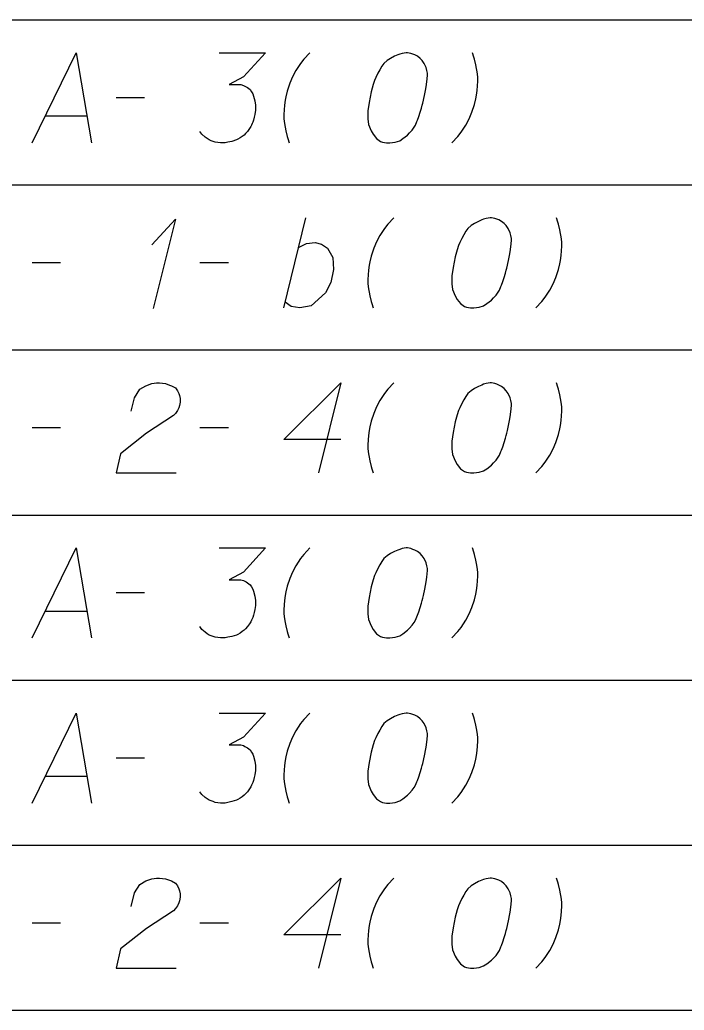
# Model space of a CAD drawing. Extents: x 2074207 to 2076812, y 516372 to 523312.
# Drawn here: x 2076453.5 to 2076488.9, y 517572.2 to 517625 of the extents above; entities that cross this region are included whole.
import ezdxf

# ---------------------------------------------------------------- set-up
doc = ezdxf.new("R2010")
doc.units = 0
doc.layers.add('Prop DirtTable_ Soil Test Results - Outline (Minor)', color=7, linetype='Continuous')
doc.layers.add('Prop DirtTable_ Soil Test Results - Tx (Sample Data)', color=7, linetype='Continuous')

msp = doc.modelspace()

# ---------------------------------------------------------------- linework, layer by layer
at = {"layer": 'Prop DirtTable_ Soil Test Results - Outline (Minor)'}
for p, q in [((2076260.609, 517625.03), (2076811.903, 517625.03)), ((2076260.609, 517625.03), (2076811.903, 517625.03)), ((2076260.609, 517616.23), (2076811.903, 517616.23)), ((2076260.609, 517616.23), (2076811.903, 517616.23)), ((2076260.609, 517607.43), (2076811.903, 517607.43)), ((2076260.609, 517607.43), (2076811.903, 517607.43)), ((2076260.609, 517598.63), (2076811.903, 517598.63)), ((2076260.609, 517598.63), (2076811.903, 517598.63)), ((2076260.609, 517589.83), (2076811.903, 517589.83)), ((2076260.609, 517589.83), (2076811.903, 517589.83)), ((2076260.609, 517581.03), (2076811.903, 517581.03)), ((2076260.609, 517581.03), (2076811.903, 517581.03)), ((2076260.609, 517572.23), (2076811.903, 517572.23))]:
    msp.add_line(p, q, dxfattribs=at)
at = {"layer": 'Prop DirtTable_ Soil Test Results - Tx (Sample Data)'}
for points in [[(2076454.156, 517618.474), (2076456.519, 517623.274), (2076457.33, 517618.474)], [(2076464.139, 517623.274), (2076466.608, 517623.274), (2076465.444, 517621.989), (2076464.668, 517621.573), (2076465.303, 517621.573), (2076465.444, 517621.535), (2076465.514, 517621.497), (2076465.585, 517621.459), (2076465.655, 517621.422), (2076465.797, 517621.308), (2076465.867, 517621.195), (2076465.938, 517621.082), (2076465.973, 517620.968), (2076466.043, 517620.704), (2076466.079, 517620.477), (2076466.079, 517620.363), (2076466.079, 517620.212), (2076466.043, 517619.985), (2076466.008, 517619.834), (2076465.973, 517619.683), (2076465.938, 517619.57), (2076465.902, 517619.494), (2076465.867, 517619.419), (2076465.832, 517619.343), (2076465.761, 517619.23), (2076465.655, 517619.078), (2076465.55, 517618.965), (2076465.479, 517618.889), (2076465.373, 517618.814), (2076465.267, 517618.738), (2076465.126, 517618.663), (2076465.056, 517618.625), (2076464.809, 517618.549), (2076464.597, 517618.511), (2076464.456, 517618.474), (2076464.209, 517618.474), (2076463.927, 517618.511), (2076463.821, 517618.549), (2076463.715, 517618.587), (2076463.609, 517618.625), (2076463.504, 517618.7), (2076463.398, 517618.776), (2076463.221, 517618.927), (2076463.116, 517619.078)], [(2076468.971, 517623.274), (2076468.654, 517622.933), (2076468.478, 517622.707), (2076468.231, 517622.329), (2076468.054, 517621.989), (2076467.913, 517621.648), (2076467.772, 517621.233), (2076467.701, 517620.93), (2076467.666, 517620.741), (2076467.631, 517620.477), (2076467.596, 517619.985), (2076467.596, 517619.759), (2076467.631, 517619.494), (2076467.666, 517619.305), (2076467.701, 517619.116), (2076467.772, 517618.814), (2076467.807, 517618.7), (2076467.878, 517618.474)], [(2076474.192, 517623.274), (2076474.122, 517623.274), (2076473.91, 517623.236), (2076473.769, 517623.198), (2076473.663, 517623.16), (2076473.487, 517623.085), (2076473.275, 517622.971), (2076473.099, 517622.858), (2076472.922, 517622.707), (2076472.816, 517622.556), (2076472.711, 517622.367), (2076472.605, 517622.178), (2076472.499, 517621.951), (2076472.428, 517621.8), (2076472.358, 517621.573), (2076472.252, 517621.195), (2076472.146, 517620.628), (2076472.076, 517620.174), (2076472.076, 517619.759), (2076472.111, 517619.456), (2076472.252, 517619.116), (2076472.358, 517618.927), (2076472.534, 517618.7), (2076472.746, 517618.549), (2076472.852, 517618.511), (2076473.063, 517618.474), (2076473.24, 517618.474), (2076473.522, 517618.511), (2076473.769, 517618.587), (2076473.945, 517618.7), (2076474.192, 517618.889), (2076474.298, 517619.003), (2076474.439, 517619.154), (2076474.545, 517619.305), (2076474.615, 517619.419), (2076474.686, 517619.608), (2076474.721, 517619.683), (2076474.792, 517619.872), (2076474.862, 517620.099), (2076474.933, 517620.326), (2076474.968, 517620.477), (2076475.003, 517620.59), (2076475.039, 517620.741), (2076475.109, 517621.082), (2076475.145, 517621.27), (2076475.18, 517621.459), (2076475.215, 517621.724), (2076475.25, 517622.064), (2076475.25, 517622.178), (2076475.215, 517622.329), (2076475.18, 517622.48), (2076475.074, 517622.707), (2076474.968, 517622.858), (2076474.862, 517622.971), (2076474.721, 517623.085), (2076474.58, 517623.16), (2076474.474, 517623.198), (2076474.369, 517623.236), (2076474.192, 517623.274)], [(2076476.556, 517618.474), (2076476.873, 517618.814), (2076477.049, 517619.041), (2076477.296, 517619.419), (2076477.473, 517619.759), (2076477.614, 517620.099), (2076477.755, 517620.515), (2076477.826, 517620.817), (2076477.861, 517621.006), (2076477.896, 517621.27), (2076477.931, 517621.762), (2076477.931, 517621.989), (2076477.896, 517622.253), (2076477.861, 517622.442), (2076477.826, 517622.631), (2076477.755, 517622.933), (2076477.72, 517623.047), (2076477.649, 517623.274)], [(2076458.636, 517620.893), (2076460.152, 517620.893)], [(2076454.861, 517619.91), (2076457.083, 517619.91)], [(2076460.54, 517613.037), (2076461.81, 517614.398), (2076460.611, 517609.636)], [(2076467.596, 517609.674), (2076468.76, 517614.474)], [(2076473.451, 517614.474), (2076473.134, 517614.133), (2076472.958, 517613.907), (2076472.711, 517613.529), (2076472.534, 517613.189), (2076472.393, 517612.848), (2076472.252, 517612.433), (2076472.181, 517612.13), (2076472.146, 517611.941), (2076472.111, 517611.677), (2076472.076, 517611.185), (2076472.076, 517610.959), (2076472.111, 517610.694), (2076472.146, 517610.505), (2076472.181, 517610.316), (2076472.252, 517610.014), (2076472.287, 517609.9), (2076472.358, 517609.674)], [(2076478.672, 517614.474), (2076478.602, 517614.474), (2076478.39, 517614.436), (2076478.249, 517614.398), (2076478.143, 517614.36), (2076477.967, 517614.285), (2076477.755, 517614.171), (2076477.579, 517614.058), (2076477.402, 517613.907), (2076477.296, 517613.756), (2076477.191, 517613.567), (2076477.085, 517613.378), (2076476.979, 517613.151), (2076476.908, 517613), (2076476.838, 517612.773), (2076476.732, 517612.395), (2076476.626, 517611.828), (2076476.556, 517611.374), (2076476.556, 517610.959), (2076476.591, 517610.656), (2076476.732, 517610.316), (2076476.838, 517610.127), (2076477.014, 517609.9), (2076477.226, 517609.749), (2076477.332, 517609.711), (2076477.543, 517609.674), (2076477.72, 517609.674), (2076478.002, 517609.711), (2076478.249, 517609.787), (2076478.425, 517609.9), (2076478.672, 517610.089), (2076478.778, 517610.203), (2076478.919, 517610.354), (2076479.025, 517610.505), (2076479.095, 517610.619), (2076479.166, 517610.808), (2076479.201, 517610.883), (2076479.272, 517611.072), (2076479.342, 517611.299), (2076479.413, 517611.526), (2076479.448, 517611.677), (2076479.483, 517611.79), (2076479.519, 517611.941), (2076479.589, 517612.282), (2076479.625, 517612.47), (2076479.66, 517612.659), (2076479.695, 517612.924), (2076479.73, 517613.264), (2076479.73, 517613.378), (2076479.695, 517613.529), (2076479.66, 517613.68), (2076479.554, 517613.907), (2076479.448, 517614.058), (2076479.342, 517614.171), (2076479.201, 517614.285), (2076479.06, 517614.36), (2076478.954, 517614.398), (2076478.849, 517614.436), (2076478.672, 517614.474)], [(2076481.036, 517609.674), (2076481.353, 517610.014), (2076481.529, 517610.241), (2076481.776, 517610.619), (2076481.953, 517610.959), (2076482.094, 517611.299), (2076482.235, 517611.715), (2076482.306, 517612.017), (2076482.341, 517612.206), (2076482.376, 517612.47), (2076482.411, 517612.962), (2076482.411, 517613.189), (2076482.376, 517613.453), (2076482.341, 517613.642), (2076482.306, 517613.831), (2076482.235, 517614.133), (2076482.2, 517614.247), (2076482.129, 517614.474)], [(2076468.372, 517612.886), (2076468.795, 517613.113), (2076469.254, 517613.151), (2076469.606, 517613.075), (2076469.924, 517612.848), (2076470.206, 517612.357), (2076470.241, 517611.715), (2076470.1, 517611.034), (2076469.818, 517610.467), (2076469.042, 517609.787), (2076468.442, 517609.674), (2076467.984, 517609.749), (2076467.666, 517609.976)], [(2076454.156, 517612.093), (2076455.672, 517612.093)], [(2076463.116, 517612.093), (2076464.632, 517612.093)], [(2076459.447, 517604.162), (2076459.623, 517604.88), (2076459.906, 517605.333), (2076460.223, 517605.522), (2076460.54, 517605.636), (2076460.787, 517605.674), (2076460.964, 517605.674), (2076461.281, 517605.636), (2076461.493, 517605.56), (2076461.599, 517605.522), (2076461.81, 517605.409), (2076461.916, 517605.258), (2076461.987, 517605.107), (2076462.022, 517604.993), (2076462.057, 517604.842), (2076462.057, 517604.653), (2076462.022, 517604.464), (2076461.987, 517604.351), (2076461.916, 517604.2), (2076461.81, 517604.048), (2076461.705, 517603.935), (2076460.258, 517602.99), (2076458.883, 517601.894), (2076458.636, 517600.874), (2076461.846, 517600.874)], [(2076470.629, 517602.65), (2076467.596, 517602.65), (2076470.629, 517605.674), (2076469.43, 517600.874)], [(2076473.451, 517605.674), (2076473.134, 517605.333), (2076472.958, 517605.107), (2076472.711, 517604.729), (2076472.534, 517604.389), (2076472.393, 517604.048), (2076472.252, 517603.633), (2076472.181, 517603.33), (2076472.146, 517603.141), (2076472.111, 517602.877), (2076472.076, 517602.385), (2076472.076, 517602.159), (2076472.111, 517601.894), (2076472.146, 517601.705), (2076472.181, 517601.516), (2076472.252, 517601.214), (2076472.287, 517601.1), (2076472.358, 517600.874)], [(2076478.672, 517605.674), (2076478.602, 517605.674), (2076478.39, 517605.636), (2076478.249, 517605.598), (2076478.143, 517605.56), (2076477.967, 517605.485), (2076477.755, 517605.371), (2076477.579, 517605.258), (2076477.402, 517605.107), (2076477.296, 517604.956), (2076477.191, 517604.767), (2076477.085, 517604.578), (2076476.979, 517604.351), (2076476.908, 517604.2), (2076476.838, 517603.973), (2076476.732, 517603.595), (2076476.626, 517603.028), (2076476.556, 517602.574), (2076476.556, 517602.159), (2076476.591, 517601.856), (2076476.732, 517601.516), (2076476.838, 517601.327), (2076477.014, 517601.1), (2076477.226, 517600.949), (2076477.332, 517600.911), (2076477.543, 517600.874), (2076477.72, 517600.874), (2076478.002, 517600.911), (2076478.249, 517600.987), (2076478.425, 517601.1), (2076478.672, 517601.289), (2076478.778, 517601.403), (2076478.919, 517601.554), (2076479.025, 517601.705), (2076479.095, 517601.819), (2076479.166, 517602.008), (2076479.201, 517602.083), (2076479.272, 517602.272), (2076479.342, 517602.499), (2076479.413, 517602.726), (2076479.448, 517602.877), (2076479.483, 517602.99), (2076479.519, 517603.141), (2076479.589, 517603.482), (2076479.625, 517603.67), (2076479.66, 517603.859), (2076479.695, 517604.124), (2076479.73, 517604.464), (2076479.73, 517604.578), (2076479.695, 517604.729), (2076479.66, 517604.88), (2076479.554, 517605.107), (2076479.448, 517605.258), (2076479.342, 517605.371), (2076479.201, 517605.485), (2076479.06, 517605.56), (2076478.954, 517605.598), (2076478.849, 517605.636), (2076478.672, 517605.674)], [(2076481.036, 517600.874), (2076481.353, 517601.214), (2076481.529, 517601.441), (2076481.776, 517601.819), (2076481.953, 517602.159), (2076482.094, 517602.499), (2076482.235, 517602.915), (2076482.306, 517603.217), (2076482.341, 517603.406), (2076482.376, 517603.67), (2076482.411, 517604.162), (2076482.411, 517604.389), (2076482.376, 517604.653), (2076482.341, 517604.842), (2076482.306, 517605.031), (2076482.235, 517605.333), (2076482.2, 517605.447), (2076482.129, 517605.674)], [(2076454.156, 517603.293), (2076455.672, 517603.293)], [(2076463.116, 517603.293), (2076464.632, 517603.293)], [(2076454.156, 517592.074), (2076456.519, 517596.874), (2076457.33, 517592.074)], [(2076464.139, 517596.874), (2076466.608, 517596.874), (2076465.444, 517595.589), (2076464.668, 517595.173), (2076465.303, 517595.173), (2076465.444, 517595.135), (2076465.514, 517595.097), (2076465.585, 517595.059), (2076465.655, 517595.022), (2076465.797, 517594.908), (2076465.867, 517594.795), (2076465.938, 517594.682), (2076465.973, 517594.568), (2076466.043, 517594.304), (2076466.079, 517594.077), (2076466.079, 517593.963), (2076466.079, 517593.812), (2076466.043, 517593.585), (2076466.008, 517593.434), (2076465.973, 517593.283), (2076465.938, 517593.17), (2076465.902, 517593.094), (2076465.867, 517593.019), (2076465.832, 517592.943), (2076465.761, 517592.83), (2076465.655, 517592.678), (2076465.55, 517592.565), (2076465.479, 517592.489), (2076465.373, 517592.414), (2076465.267, 517592.338), (2076465.126, 517592.263), (2076465.056, 517592.225), (2076464.809, 517592.149), (2076464.597, 517592.111), (2076464.456, 517592.074), (2076464.209, 517592.074), (2076463.927, 517592.111), (2076463.821, 517592.149), (2076463.715, 517592.187), (2076463.609, 517592.225), (2076463.504, 517592.3), (2076463.398, 517592.376), (2076463.221, 517592.527), (2076463.116, 517592.678)], [(2076468.971, 517596.874), (2076468.654, 517596.533), (2076468.478, 517596.307), (2076468.231, 517595.929), (2076468.054, 517595.589), (2076467.913, 517595.248), (2076467.772, 517594.833), (2076467.701, 517594.53), (2076467.666, 517594.341), (2076467.631, 517594.077), (2076467.596, 517593.585), (2076467.596, 517593.359), (2076467.631, 517593.094), (2076467.666, 517592.905), (2076467.701, 517592.716), (2076467.772, 517592.414), (2076467.807, 517592.3), (2076467.878, 517592.074)], [(2076474.192, 517596.874), (2076474.122, 517596.874), (2076473.91, 517596.836), (2076473.769, 517596.798), (2076473.663, 517596.76), (2076473.487, 517596.685), (2076473.275, 517596.571), (2076473.099, 517596.458), (2076472.922, 517596.307), (2076472.816, 517596.156), (2076472.711, 517595.967), (2076472.605, 517595.778), (2076472.499, 517595.551), (2076472.428, 517595.4), (2076472.358, 517595.173), (2076472.252, 517594.795), (2076472.146, 517594.228), (2076472.076, 517593.774), (2076472.076, 517593.359), (2076472.111, 517593.056), (2076472.252, 517592.716), (2076472.358, 517592.527), (2076472.534, 517592.3), (2076472.746, 517592.149), (2076472.852, 517592.111), (2076473.063, 517592.074), (2076473.24, 517592.074), (2076473.522, 517592.111), (2076473.769, 517592.187), (2076473.945, 517592.3), (2076474.192, 517592.489), (2076474.298, 517592.603), (2076474.439, 517592.754), (2076474.545, 517592.905), (2076474.615, 517593.019), (2076474.686, 517593.208), (2076474.721, 517593.283), (2076474.792, 517593.472), (2076474.862, 517593.699), (2076474.933, 517593.926), (2076474.968, 517594.077), (2076475.003, 517594.19), (2076475.039, 517594.341), (2076475.109, 517594.682), (2076475.145, 517594.87), (2076475.18, 517595.059), (2076475.215, 517595.324), (2076475.25, 517595.664), (2076475.25, 517595.778), (2076475.215, 517595.929), (2076475.18, 517596.08), (2076475.074, 517596.307), (2076474.968, 517596.458), (2076474.862, 517596.571), (2076474.721, 517596.685), (2076474.58, 517596.76), (2076474.474, 517596.798), (2076474.369, 517596.836), (2076474.192, 517596.874)], [(2076476.556, 517592.074), (2076476.873, 517592.414), (2076477.049, 517592.641), (2076477.296, 517593.019), (2076477.473, 517593.359), (2076477.614, 517593.699), (2076477.755, 517594.115), (2076477.826, 517594.417), (2076477.861, 517594.606), (2076477.896, 517594.87), (2076477.931, 517595.362), (2076477.931, 517595.589), (2076477.896, 517595.853), (2076477.861, 517596.042), (2076477.826, 517596.231), (2076477.755, 517596.533), (2076477.72, 517596.647), (2076477.649, 517596.874)], [(2076458.636, 517594.493), (2076460.152, 517594.493)], [(2076454.861, 517593.51), (2076457.083, 517593.51)], [(2076454.156, 517583.274), (2076456.519, 517588.074), (2076457.33, 517583.274)], [(2076464.139, 517588.074), (2076466.608, 517588.074), (2076465.444, 517586.789), (2076464.668, 517586.373), (2076465.303, 517586.373), (2076465.444, 517586.335), (2076465.514, 517586.297), (2076465.585, 517586.259), (2076465.655, 517586.222), (2076465.797, 517586.108), (2076465.867, 517585.995), (2076465.938, 517585.882), (2076465.973, 517585.768), (2076466.043, 517585.504), (2076466.079, 517585.277), (2076466.079, 517585.163), (2076466.079, 517585.012), (2076466.043, 517584.785), (2076466.008, 517584.634), (2076465.973, 517584.483), (2076465.938, 517584.37), (2076465.902, 517584.294), (2076465.867, 517584.219), (2076465.832, 517584.143), (2076465.761, 517584.03), (2076465.655, 517583.878), (2076465.55, 517583.765), (2076465.479, 517583.689), (2076465.373, 517583.614), (2076465.267, 517583.538), (2076465.126, 517583.463), (2076465.056, 517583.425), (2076464.809, 517583.349), (2076464.597, 517583.311), (2076464.456, 517583.274), (2076464.209, 517583.274), (2076463.927, 517583.311), (2076463.821, 517583.349), (2076463.715, 517583.387), (2076463.609, 517583.425), (2076463.504, 517583.5), (2076463.398, 517583.576), (2076463.221, 517583.727), (2076463.116, 517583.878)], [(2076468.971, 517588.074), (2076468.654, 517587.733), (2076468.478, 517587.507), (2076468.231, 517587.129), (2076468.054, 517586.789), (2076467.913, 517586.448), (2076467.772, 517586.033), (2076467.701, 517585.73), (2076467.666, 517585.541), (2076467.631, 517585.277), (2076467.596, 517584.785), (2076467.596, 517584.559), (2076467.631, 517584.294), (2076467.666, 517584.105), (2076467.701, 517583.916), (2076467.772, 517583.614), (2076467.807, 517583.5), (2076467.878, 517583.274)], [(2076474.192, 517588.074), (2076474.122, 517588.074), (2076473.91, 517588.036), (2076473.769, 517587.998), (2076473.663, 517587.96), (2076473.487, 517587.885), (2076473.275, 517587.771), (2076473.099, 517587.658), (2076472.922, 517587.507), (2076472.816, 517587.356), (2076472.711, 517587.167), (2076472.605, 517586.978), (2076472.499, 517586.751), (2076472.428, 517586.6), (2076472.358, 517586.373), (2076472.252, 517585.995), (2076472.146, 517585.428), (2076472.076, 517584.974), (2076472.076, 517584.559), (2076472.111, 517584.256), (2076472.252, 517583.916), (2076472.358, 517583.727), (2076472.534, 517583.5), (2076472.746, 517583.349), (2076472.852, 517583.311), (2076473.063, 517583.274), (2076473.24, 517583.274), (2076473.522, 517583.311), (2076473.769, 517583.387), (2076473.945, 517583.5), (2076474.192, 517583.689), (2076474.298, 517583.803), (2076474.439, 517583.954), (2076474.545, 517584.105), (2076474.615, 517584.219), (2076474.686, 517584.408), (2076474.721, 517584.483), (2076474.792, 517584.672), (2076474.862, 517584.899), (2076474.933, 517585.126), (2076474.968, 517585.277), (2076475.003, 517585.39), (2076475.039, 517585.541), (2076475.109, 517585.882), (2076475.145, 517586.07), (2076475.18, 517586.259), (2076475.215, 517586.524), (2076475.25, 517586.864), (2076475.25, 517586.978), (2076475.215, 517587.129), (2076475.18, 517587.28), (2076475.074, 517587.507), (2076474.968, 517587.658), (2076474.862, 517587.771), (2076474.721, 517587.885), (2076474.58, 517587.96), (2076474.474, 517587.998), (2076474.369, 517588.036), (2076474.192, 517588.074)], [(2076476.556, 517583.274), (2076476.873, 517583.614), (2076477.049, 517583.841), (2076477.296, 517584.219), (2076477.473, 517584.559), (2076477.614, 517584.899), (2076477.755, 517585.315), (2076477.826, 517585.617), (2076477.861, 517585.806), (2076477.896, 517586.07), (2076477.931, 517586.562), (2076477.931, 517586.789), (2076477.896, 517587.053), (2076477.861, 517587.242), (2076477.826, 517587.431), (2076477.755, 517587.733), (2076477.72, 517587.847), (2076477.649, 517588.074)], [(2076458.636, 517585.693), (2076460.152, 517585.693)], [(2076454.861, 517584.71), (2076457.083, 517584.71)], [(2076459.447, 517577.762), (2076459.623, 517578.48), (2076459.906, 517578.933), (2076460.223, 517579.122), (2076460.54, 517579.236), (2076460.787, 517579.274), (2076460.964, 517579.274), (2076461.281, 517579.236), (2076461.493, 517579.16), (2076461.599, 517579.122), (2076461.81, 517579.009), (2076461.916, 517578.858), (2076461.987, 517578.707), (2076462.022, 517578.593), (2076462.057, 517578.442), (2076462.057, 517578.253), (2076462.022, 517578.064), (2076461.987, 517577.951), (2076461.916, 517577.8), (2076461.81, 517577.648), (2076461.705, 517577.535), (2076460.258, 517576.59), (2076458.883, 517575.494), (2076458.636, 517574.474), (2076461.846, 517574.474)], [(2076470.629, 517576.25), (2076467.596, 517576.25), (2076470.629, 517579.274), (2076469.43, 517574.474)], [(2076473.451, 517579.274), (2076473.134, 517578.933), (2076472.958, 517578.707), (2076472.711, 517578.329), (2076472.534, 517577.989), (2076472.393, 517577.648), (2076472.252, 517577.233), (2076472.181, 517576.93), (2076472.146, 517576.741), (2076472.111, 517576.477), (2076472.076, 517575.985), (2076472.076, 517575.759), (2076472.111, 517575.494), (2076472.146, 517575.305), (2076472.181, 517575.116), (2076472.252, 517574.814), (2076472.287, 517574.7), (2076472.358, 517574.474)], [(2076478.672, 517579.274), (2076478.602, 517579.274), (2076478.39, 517579.236), (2076478.249, 517579.198), (2076478.143, 517579.16), (2076477.967, 517579.085), (2076477.755, 517578.971), (2076477.579, 517578.858), (2076477.402, 517578.707), (2076477.296, 517578.556), (2076477.191, 517578.367), (2076477.085, 517578.178), (2076476.979, 517577.951), (2076476.908, 517577.8), (2076476.838, 517577.573), (2076476.732, 517577.195), (2076476.626, 517576.628), (2076476.556, 517576.174), (2076476.556, 517575.759), (2076476.591, 517575.456), (2076476.732, 517575.116), (2076476.838, 517574.927), (2076477.014, 517574.7), (2076477.226, 517574.549), (2076477.332, 517574.511), (2076477.543, 517574.474), (2076477.72, 517574.474), (2076478.002, 517574.511), (2076478.249, 517574.587), (2076478.425, 517574.7), (2076478.672, 517574.889), (2076478.778, 517575.003), (2076478.919, 517575.154), (2076479.025, 517575.305), (2076479.095, 517575.419), (2076479.166, 517575.608), (2076479.201, 517575.683), (2076479.272, 517575.872), (2076479.342, 517576.099), (2076479.413, 517576.326), (2076479.448, 517576.477), (2076479.483, 517576.59), (2076479.519, 517576.741), (2076479.589, 517577.082), (2076479.625, 517577.27), (2076479.66, 517577.459), (2076479.695, 517577.724), (2076479.73, 517578.064), (2076479.73, 517578.178), (2076479.695, 517578.329), (2076479.66, 517578.48), (2076479.554, 517578.707), (2076479.448, 517578.858), (2076479.342, 517578.971), (2076479.201, 517579.085), (2076479.06, 517579.16), (2076478.954, 517579.198), (2076478.849, 517579.236), (2076478.672, 517579.274)], [(2076481.036, 517574.474), (2076481.353, 517574.814), (2076481.529, 517575.041), (2076481.776, 517575.419), (2076481.953, 517575.759), (2076482.094, 517576.099), (2076482.235, 517576.515), (2076482.306, 517576.817), (2076482.341, 517577.006), (2076482.376, 517577.27), (2076482.411, 517577.762), (2076482.411, 517577.989), (2076482.376, 517578.253), (2076482.341, 517578.442), (2076482.306, 517578.631), (2076482.235, 517578.933), (2076482.2, 517579.047), (2076482.129, 517579.274)], [(2076454.156, 517576.893), (2076455.672, 517576.893)], [(2076463.116, 517576.893), (2076464.632, 517576.893)]]:
    msp.add_lwpolyline(points, dxfattribs=at)

doc.saveas('drawing.dxf')
